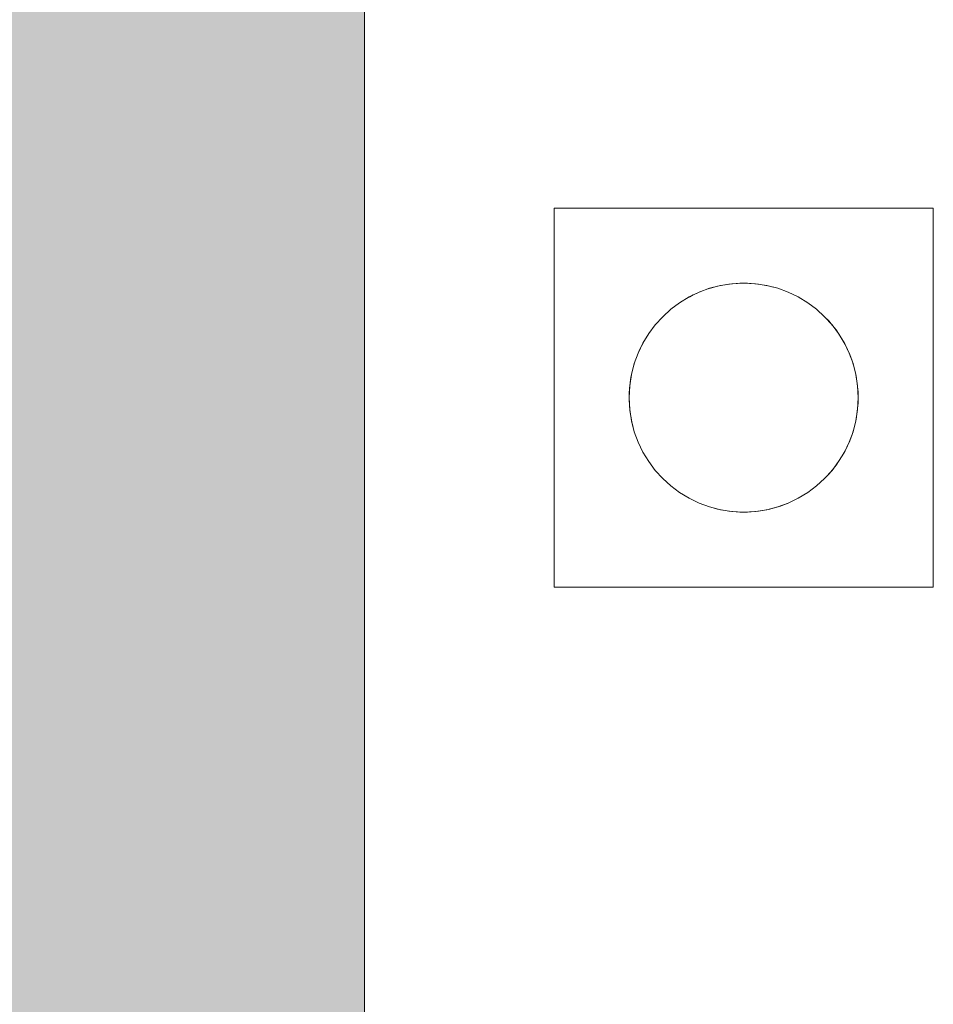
# Model space of a CAD drawing. Header units: metres. Extents: x 3.7 to 90.5, y -1.7 to 14.3.
# Tile 502 of 656: x 77.4854 to 77.5095, y 1.514 to 1.54. Entities that reach past the tile are written whole.
import ezdxf

# ---------------------------------------------------------------- set-up
doc = ezdxf.new("R2010")
doc.units = ezdxf.units.M
doc.layers.add('A-GENM', color=7, linetype='Continuous', lineweight=18)
doc.layers.add('A-WALL-PATT', color=7, linetype='Continuous', lineweight=18)

# ---------------------------------------------------------------- blocks, each defined once
blk = doc.blocks.new('Led_Stripe_11805 - Led_Stripe_11805-8131311-Corte 8')
at = {"layer": 'A-GENM'}
for p, q in [((58.943353, 4.394343), (58.943353, 0.51)), ((58.948353, 1.535), (58.948353, 1.525)), ((58.958353, 1.535), (58.948353, 1.535)), ((58.958353, 1.525), (58.958353, 1.535)), ((58.948353, 1.525), (58.958353, 1.525))]:
    blk.add_line(p, q, dxfattribs=at)
for start, end in [(90, 270), (90, 120), (270, 90), (75, 90), (315, 45), (150, 195), (270, 300), (255, 270)]:
    blk.add_arc((58.953353, 1.53), 0.003019, start, end, dxfattribs=at)
blk = doc.blocks.new('4 GRE - ESCOLA DE CINEMA E AUDIOVISUAL CINE REX R07_rvt-3-Corte 8')
at = {"layer": 'A-WALL-PATT', "lineweight": 5, "true_color": 0xff8000}
h = blk.add_hatch(color=30, dxfattribs=at)
h.paths.add_polyline_path([(58.891942, -0.14), (58.953353, -0.14), (58.953353, -0.02), (57.568422, -0.02), (57.568422, -0.14), (58.878425, -0.14)])
h.paths.add_polyline_path([(57.673083, 0.1), (57.707536, 0.1), (57.71354, 0.105), (57.727428, 0.104253), (57.732536, 0.1), (57.755536, 0.1), (57.76154, 0.105), (57.774531, 0.105), (57.781777, 0.1), (57.803536, 0.1), (57.80954, 0.105), (57.822531, 0.105), (57.828536, 0.1), (57.851536, 0.1), (57.85754, 0.105), (57.870531, 0.105), (57.876536, 0.1), (57.899536, 0.1), (57.90554, 0.105), (57.918531, 0.105), (57.924536, 0.1), (57.947536, 0.100766), (57.95354, 0.105), (57.966531, 0.105), (57.972536, 0.1), (57.994616, 0.1), (58.00062, 0.105), (58.270036, 0.105), (58.275036, 0.1), (58.281769, 0.100369), (58.28733, 0.105), (58.300321, 0.105), (58.306326, 0.1), (58.325036, 0.1), (58.330951, 0.105), (58.590036, 0.105), (58.592487, 0.103049), (58.595036, 0.105), (58.607821, 0.105), (58.613826, 0.1), (58.625036, 0.1), (58.630951, 0.105), (58.890456, 0.10458), (58.895036, 0.1), (58.916826, 0.1), (58.92283, 0.105), (58.953353, 0.105), (58.953353, 0.11), (57.588425, 0.11), (57.588425, 0.1)])
h.paths.add_polyline_path([(58.107859, 0.376667), (58.953353, 0.376667), (58.953353, 0.39), (57.588425, 0.39), (57.588425, 0.376667), (57.760038, 0.376667)])
h.paths.add_polyline_path([(58.928925, 0.51), (58.943353, 0.51), (58.943353, 4.396343), (58.358557, 4.396343), (58.358557, 4.391343), (58.073557, 4.391343), (58.073557, 4.396343), (57.588425, 4.396343), (57.588425, 2.757824), (58.891942, 2.757824), (58.891942, 0.51), (58.903925, 0.51), (58.90993, 0.515), (58.92292, 0.515), (58.925264, 0.513049)])
h.paths.add_polyline_path([(56.988425, 0.96), (57.368378, 0.96), (57.368378, 2.61), (57.118964, 2.609687), (57.119621, 2.004616), (57.159155, 1.960174), (57.159678, 1.96), (57.226464, 1.959216), (57.22568, 1.928047), (57.223383, 1.9225), (57.219728, 1.917737), (57.214964, 1.914081), (57.209417, 1.911784), (57.203464, 1.911), (57.026511, 1.911784), (57.020964, 1.914081), (57.016201, 1.917737), (57.012546, 1.9225), (57.010248, 1.928047), (57.009464, 1.937), (57.009464, 1.96), (57.076441, 1.960861), (57.116964, 2.006434), (57.116964, 2.61), (55.041622, 2.61), (55.041622, 0.96), (56.934239, 0.96)])
h.paths.add_polyline_path([(54.841542, 1.225), (54.841578, 1.225), (54.841542, 1.235851)])
h.paths.add_polyline_path([(57.078271, 1.96), (57.157065, 1.960651), (57.117964, 2.003566), (57.07843, 1.960174)])
h.paths.add_polyline_path([(58.744639, 4.426343), (58.943353, 4.426343), (58.943353, 4.445), (58.341057, 4.445), (58.341057, 4.426343), (58.736874, 4.426343)])
h.paths.add_polyline_path([(58.073557, 4.426343), (58.073557, 4.445), (57.588425, 4.445), (57.588425, 4.426343)])
h.paths.add_polyline_path([(58.420978, 4.595), (58.953353, 4.595), (58.953353, 4.76), (57.588425, 4.76), (57.588425, 4.595)])
h.paths.add_polyline_path([(58.720621, 5.11), (58.953353, 5.11), (58.953353, 5.63), (58.711446, 5.63), (58.711446, 5.235969), (57.588425, 5.235969), (57.588425, 5.11), (58.711446, 5.11)])
at = {"layer": 'A-GENM', "lineweight": 18}
blk.add_blockref('Led_Stripe_11805 - Led_Stripe_11805-8131311-Corte 8', (0, 0), dxfattribs=at)

msp = doc.modelspace()

# ---------------------------------------------------------------- block references
at = {"lineweight": 5}
msp.add_blockref('4 GRE - ESCOLA DE CINEMA E AUDIOVISUAL CINE REX R07_rvt-3-Corte 8', (18.551111, 0), dxfattribs=at)

doc.saveas('drawing.dxf')
